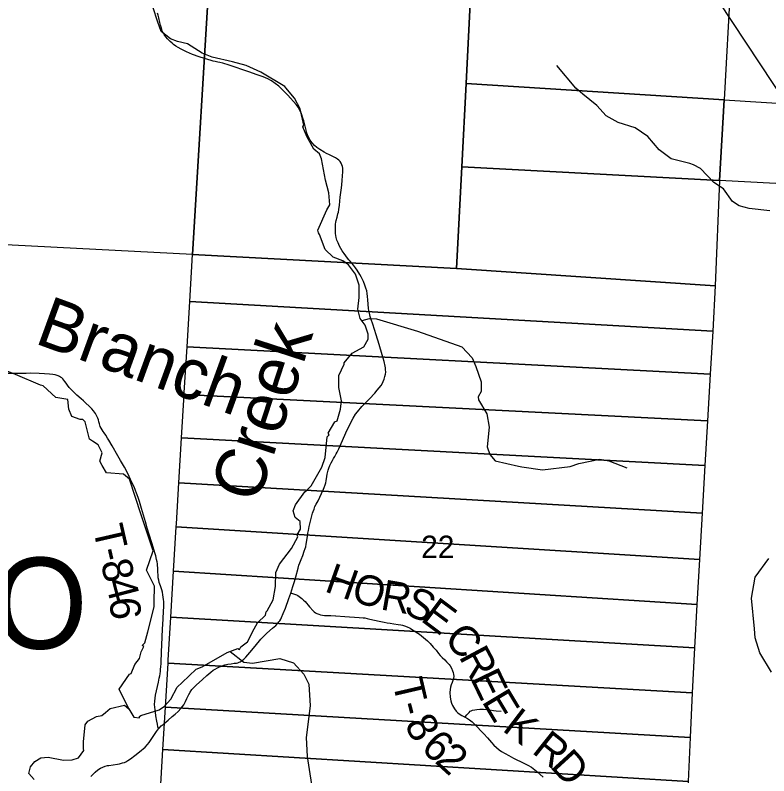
# Model space of a CAD drawing. Extents: x 396.2 to 468.4, y 232.6 to 279.1.
# Drawn here: x 423.11 to 424.52, y 267.097 to 268.52 of the extents above; entities that cross this region are included whole.
import ezdxf

# ---------------------------------------------------------------- set-up
doc = ezdxf.new("R2010")
doc.units = 0
for name, color, linetype in [('GM_X_County_Road', 7, 'Continuous'), ('GM_X_Minor_River', 7, 'Continuous'), ('GM_X_Minor_River_Text', 7, 'Continuous'), ('GM_X_Section', 7, 'Continuous'), ('GM_X_Section_Text', 7, 'Continuous'), ('GM_X_Township_Road', 7, 'Continuous'), ('GM_X_Township_Road_Text', 7, 'Continuous'), ('GM_X_Township_Text', 7, 'Continuous'), ('TX_P_1', 7, 'Continuous')]:
    doc.layers.add(name, color=color, linetype=linetype)

msp = doc.modelspace()

# ---------------------------------------------------------------- linework, layer by layer
at = {"layer": 'GM_X_County_Road'}
for points in [[(423.6257, 267.4387), (423.6278, 267.4449), (423.6296, 267.451), (423.6323, 267.4601), (423.6349, 267.4692), (423.6393, 267.4854), (423.6408, 267.4907), (423.6424, 267.4954), (423.6448, 267.5014), (423.648, 267.5093), (423.6509, 267.5168), (423.6527, 267.5218), (423.6536, 267.5251), (423.6546, 267.5299), (423.6552, 267.5335), (423.6559, 267.5379), (423.6566, 267.5448), (423.6576, 267.5509), (423.6585, 267.5556), (423.66, 267.5631), (423.6612, 267.5685), (423.6646, 267.581), (423.6665, 267.5882), (423.6675, 267.5911), (423.6692, 267.596), (423.6709, 267.6004), (423.6731, 267.6048), (423.6766, 267.6113), (423.6831, 267.6249), (423.687, 267.6331), (423.6883, 267.6365), (423.6899, 267.641), (423.6911, 267.6448), (423.6918, 267.6486), (423.6931, 267.6569), (423.6939, 267.6615), (423.6949, 267.666), (423.6957, 267.669), (423.6968, 267.6725), (423.6987, 267.6777), (423.7011, 267.6826), (423.7036, 267.6869), (423.7058, 267.6907), (423.7078, 267.6942), (423.7108, 267.6991), (423.7123, 267.7021), (423.7154, 267.7088), (423.7313, 267.744), (423.7423, 267.7662), (423.7469, 267.7734), (423.7502, 267.778), (423.7586, 267.7876), (423.7727, 267.8022), (423.7827, 267.813), (423.7876, 267.8185), (423.7909, 267.8225), (423.7947, 267.8274), (423.7971, 267.8314), (423.7988, 267.8348), (423.8005, 267.8392), (423.8019, 267.8441), (423.8029, 267.8484), (423.8034, 267.8522), (423.8031, 267.857), (423.8027, 267.8605), (423.802, 267.8634), (423.8001, 267.8722), (423.7967, 267.8846), (423.7911, 267.9036), (423.7857, 267.9218), (423.7792, 267.9419), (423.7763, 267.9507), (423.7745, 267.9563), (423.773, 267.9624), (423.7719, 267.9672), (423.7712, 267.9714), (423.7705, 267.9792), (423.7699, 267.9873), (423.7692, 267.9934), (423.7685, 267.9994), (423.7678, 268.0041), (423.7663, 268.0094), (423.7643, 268.0151), (423.7615, 268.0218), (423.7593, 268.0269), (423.7576, 268.0302), (423.755, 268.0348), (423.75, 268.043), (423.7468, 268.0476), (423.7429, 268.0524), (423.7397, 268.0562), (423.7365, 268.06), (423.7345, 268.0624), (423.7317, 268.0657), (423.7255, 268.0741), (423.7219, 268.0791), (423.7192, 268.0833), (423.7168, 268.0878), (423.714, 268.0941), (423.7121, 268.0993), (423.7107, 268.1044), (423.7099, 268.1077), (423.7094, 268.1117), (423.7091, 268.1169), (423.7093, 268.1235), (423.7096, 268.129), (423.7101, 268.1328), (423.7106, 268.1358), (423.7123, 268.1424), (423.7139, 268.1482), (423.7147, 268.1514), (423.7154, 268.1562), (423.7165, 268.1647), (423.7183, 268.1795), (423.72, 268.1927), (423.7211, 268.202), (423.722, 268.2116), (423.7225, 268.2186), (423.7229, 268.2277), (423.7228, 268.234), (423.7224, 268.237), (423.7214, 268.2404), (423.72, 268.2434), (423.7182, 268.2461), (423.7158, 268.2489), (423.7133, 268.2507), (423.7095, 268.253), (423.6982, 268.2586), (423.6923, 268.2615), (423.6878, 268.2638), (423.6799, 268.2686), (423.6743, 268.2725), (423.6697, 268.2765), (423.6655, 268.281), (423.6619, 268.286), (423.6591, 268.2908), (423.6567, 268.2964), (423.6551, 268.3011), (423.6541, 268.305), (423.6517, 268.3148), (423.6498, 268.3225), (423.6482, 268.3275), (423.6454, 268.3358), (423.6425, 268.3427), (423.6393, 268.3481), (423.6356, 268.3532), (423.6202, 268.3702), (423.6103, 268.3806), (423.6035, 268.387), (423.5966, 268.3924), (423.5893, 268.3973), (423.5828, 268.4009), (423.578, 268.4031), (423.5736, 268.4049), (423.5626, 268.4088), (423.5472, 268.414), (423.5101, 268.4264), (423.4981, 268.4302), (423.4928, 268.4315), (423.4892, 268.4323), (423.4842, 268.4333), (423.4803, 268.4342), (423.4768, 268.4351), (423.464, 268.4389), (423.4542, 268.4422), (423.4419, 268.4465), (423.4301, 268.4515), (423.4207, 268.4563), (423.415, 268.4594), (423.4101, 268.4624), (423.4062, 268.4653), (423.4033, 268.4676), (423.3998, 268.471), (423.395, 268.4759), (423.3917, 268.4796), (423.3885, 268.4839), (423.3864, 268.4875), (423.3851, 268.4902), (423.3839, 268.4934), (423.3827, 268.4975), (423.3815, 268.5017), (423.3805, 268.5064), (423.3787, 268.5149), (423.3774, 268.5199), (423.3761, 268.5237)], [(423.251, 267.0952), (423.2597, 267.1035), (423.2647, 267.108), (423.2694, 267.1109), (423.2739, 267.113), (423.278, 267.1145), (423.2823, 267.1157), (423.285, 267.1162), (423.301, 267.1186), (423.3052, 267.1193), (423.3105, 267.1207), (423.3143, 267.1219), (423.3169, 267.1231), (423.3208, 267.1254), (423.3254, 267.1285), (423.3338, 267.1345), (423.3426, 267.1413), (423.3528, 267.1502), (423.3574, 267.1551), (423.3605, 267.1588), (423.3692, 267.1719), (423.3745, 267.1796), (423.3781, 267.1845), (423.3799, 267.1864), (423.3832, 267.19), (423.3849, 267.1914), (423.3869, 267.193), (423.3888, 267.1944), (423.3962, 267.201), (423.4036, 267.2075), (423.4093, 267.2123), (423.4145, 267.2169), (423.42, 267.2228), (423.4231, 267.2267), (423.4251, 267.2298), (423.4283, 267.2359), (423.4309, 267.2416), (423.4346, 267.2487), (423.4373, 267.2535), (423.4405, 267.258), (423.4443, 267.2621), (423.4487, 267.2663), (423.4604, 267.2771), (423.4687, 267.2845), (423.4757, 267.2906), (423.4806, 267.2941), (423.4838, 267.2963), (423.4883, 267.299), (423.4922, 267.3008), (423.4972, 267.3028), (423.5019, 267.3043), (423.5077, 267.3055), (423.5137, 267.3064), (423.5196, 267.3072), (423.5238, 267.3078), (423.5262, 267.3084), (423.5288, 267.3092), (423.531, 267.3101), (423.5346, 267.3124), (423.538, 267.3152), (423.5416, 267.3187), (423.5488, 267.3273), (423.559, 267.3395), (423.5696, 267.3522), (423.5725, 267.3556), (423.5756, 267.3588), (423.5808, 267.3635), (423.5912, 267.3727), (423.5973, 267.3779), (423.6015, 267.3825), (423.6034, 267.3849), (423.6048, 267.3869), (423.6067, 267.3901), (423.6083, 267.3932), (423.6116, 267.4007), (423.6155, 267.4105), (423.6219, 267.4283), (423.6257, 267.4387)]]:
    msp.add_lwpolyline(points, dxfattribs=at)
at = {"layer": 'GM_X_Minor_River'}
for points in [[(423.4225, 267.2714), (423.4486, 267.2962), (423.4599, 267.3008), (423.5064, 267.3275), (423.5264, 267.3351), (423.5295, 267.3332), (423.5321, 267.3378), (423.5446, 267.3473), (423.557, 267.3717), (423.5634, 267.3831), (423.5785, 267.3972), (423.5793, 267.4033), (423.5812, 267.4056), (423.5929, 267.4258), (423.597, 267.4508), (423.5974, 267.4774), (423.6045, 267.4927), (423.6272, 267.5224), (423.6389, 267.5441), (423.6377, 267.5475), (423.6438, 267.5581), (423.6434, 267.5726), (423.6339, 267.5798), (423.6301, 267.5927), (423.6343, 267.6041), (423.652, 267.6281), (423.6547, 267.6308), (423.6637, 267.6395), (423.6838, 267.6745), (423.6898, 267.6924), (423.6939, 267.7312), (423.6973, 267.735), (423.6958, 267.738), (423.7082, 267.759), (423.7124, 267.7613), (423.7188, 267.7826), (423.7207, 267.7985), (423.7154, 267.8236), (423.7153, 267.846), (423.7255, 267.8673), (423.7255, 267.8696), (423.7406, 267.8879), (423.7625, 267.8993), (423.7705, 267.9138), (423.7705, 267.9229), (423.7648, 267.94), (423.7553, 267.9525), (423.7511, 267.97), (423.7534, 267.9921), (423.7537, 268.0149), (423.7469, 268.0357), (423.7337, 268.0528), (423.7231, 268.0604), (423.7049, 268.0676), (423.6898, 268.0816), (423.6792, 268.1097), (423.6777, 268.1127), (423.6765, 268.1177), (423.6931, 268.1561), (423.6984, 268.1652), (423.6969, 268.1876), (423.6904, 268.2112), (423.6832, 268.2515), (423.6791, 268.2606), (423.6688, 268.2693), (423.6556, 268.2932), (423.6484, 268.311), (423.6499, 268.3141), (423.6431, 268.3452), (423.6328, 268.365), (423.6162, 268.3843), (423.6143, 268.3866), (423.5697, 268.4135), (423.5421, 268.426), (423.5167, 268.4331), (423.4782, 268.4414), (423.4596, 268.4493), (423.432, 268.4667), (423.4135, 268.4709), (423.4003, 268.4758), (423.3829, 268.4898), (423.376, 268.5088), (423.3677, 268.5339)], [(424.5223, 268.1542), (424.4839, 268.1584), (424.4648, 268.1636), (424.4526, 268.1712), (424.4359, 268.1949), (424.4174, 268.2072), (424.3925, 268.2335), (424.3794, 268.2403), (424.3727, 268.2424), (424.3374, 268.2515), (424.3153, 268.2682), (424.2941, 268.2931), (424.2704, 268.3091), (424.2382, 268.3196), (424.2159, 268.3317), (424.1987, 268.3512), (424.1725, 268.3726), (424.1593, 268.3836), (424.1239, 268.4261)], [(423.759, 267.949), (423.7727, 267.9527), (423.7863, 267.9519), (423.863, 267.929), (423.9457, 267.8998), (423.9651, 267.879), (423.9718, 267.8625), (423.9819, 267.8341), (423.9817, 267.8158), (423.9765, 267.8061), (423.9767, 267.8001), (423.9925, 267.7741), (423.9967, 267.7493), (423.9933, 267.7126), (423.9985, 267.698), (424.008, 267.6863), (424.0519, 267.6762), (424.0579, 267.6752), (424.0967, 267.6691), (424.1487, 267.6758), (424.1647, 267.6813), (424.2042, 267.6892), (424.2208, 267.6864), (424.2545, 267.6728)], [(423.3223, 267.2219), (423.3042, 267.259), (423.3235, 267.2872), (423.3265, 267.2879), (423.3337, 267.305), (423.3424, 267.3161), (423.3454, 267.329), (423.3503, 267.3385), (423.3476, 267.3404), (423.3525, 267.3454), (423.3582, 267.3663), (423.3699, 267.4127), (423.3699, 267.4222), (423.3702, 267.4518), (423.363, 267.4666), (423.3615, 267.4689), (423.3554, 267.4818), (423.3679, 267.5176), (423.3455, 267.5852), (423.3239, 267.652), (423.3122, 267.6611), (423.2808, 267.6637), (423.2728, 267.6774), (423.2679, 267.6853), (423.2724, 267.7009), (423.2653, 267.7161), (423.2547, 267.7229), (423.249, 267.7267), (423.2406, 267.759), (423.2361, 267.7635), (423.2312, 267.7635), (423.2157, 267.7692), (423.21, 267.7829), (423.2081, 267.8011), (423.1858, 267.8045), (423.162, 267.8265), (423.157, 267.8276), (423.1105, 267.8476), (423.0946, 267.8537)], [(424.5253, 267.2904), (424.5034, 267.3268), (424.4952, 267.3548), (424.4938, 267.3716), (424.4883, 267.4291), (424.4948, 267.4684), (424.5205, 267.5036)], [(423.5119, 267.3296), (423.5379, 267.3096), (423.5541, 267.3072), (423.605, 267.3162), (423.6309, 267.3082), (423.6499, 267.2867), (423.6595, 267.2685), (423.6621, 267.2274), (423.6542, 267.1685), (423.6562, 267.1327), (423.6682, 267.0564), (423.6654, 267.0276), (423.6536, 266.9862), (423.6493, 266.9689), (423.6454, 266.914), (423.6531, 266.8944), (423.677, 266.8609), (423.682, 266.8494), (423.6873, 266.8143)], [(423.1449, 267.0899), (423.1354, 267.1009), (423.1384, 267.1134), (423.1463, 267.1233), (423.1577, 267.1306), (423.1713, 267.1314), (423.2, 267.1257), (423.2166, 267.1265), (423.228, 267.1303), (423.2382, 267.1441), (423.2374, 267.1471), (423.2374, 267.16), (423.2408, 267.1919), (423.2457, 267.1992), (423.2616, 267.2076), (423.2721, 267.2095), (423.2786, 267.2152), (423.2872, 267.2228), (423.3141, 267.229), (423.3224, 267.2218), (423.3315, 267.2066), (423.3421, 267.2055), (423.3421, 267.2074), (423.3447, 267.2093), (423.3795, 267.2204), (423.3889, 267.2273), (423.401, 267.2402), (423.4131, 267.2627), (423.4225, 267.2714)]]:
    msp.add_lwpolyline(points, dxfattribs=at)
at = {"layer": 'GM_X_Section'}
for points in [[(422.4695, 269.1674), (423.5049, 269.1165), (423.4737, 268.598), (423.4418, 268.0724), (422.4038, 268.126)], [(423.9649, 268.6103), (424.4487, 268.5797), (424.4367, 268.3619), (423.9537, 268.3925), (423.9628, 268.5679)], [(423.9628, 268.5679), (423.9537, 268.3925), (423.9457, 268.2365), (423.9359, 268.0462), (423.4418, 268.0724), (423.4737, 268.598)], [(423.9537, 268.3925), (424.4367, 268.3619), (424.4284, 268.2109), (423.9457, 268.2365)], [(424.4367, 268.3619), (424.813, 268.3381), (424.8141, 268.3265), (424.816, 268.3147), (424.8183, 268.3049), (424.8191, 268.3004), (424.8233, 268.2845), (424.8294, 268.2652), (424.8321, 268.2474), (424.8345, 268.236), (424.8421, 268.2129), (424.8456, 268.2019), (424.8498, 268.1886), (424.4284, 268.2109)], [(424.4284, 268.2109), (424.4203, 268.0134), (423.9359, 268.0462), (423.9457, 268.2365)], [(423.4418, 268.0724), (423.9359, 268.0462), (424.4203, 268.0134), (424.4158, 267.9286), (423.4365, 267.9846)], [(424.4158, 267.9286), (424.4108, 267.8486), (423.4314, 267.8994), (423.4365, 267.9846)], [(423.4314, 267.8994), (424.4108, 267.8486), (424.4058, 267.7608), (423.426, 267.8104), (423.4263, 267.8143)], [(424.4058, 267.7608), (424.4008, 267.6774), (423.4211, 267.7289), (423.426, 267.8104)], [(423.4211, 267.7289), (424.4008, 267.6774), (424.3955, 267.5881), (423.4161, 267.6452)], [(424.3955, 267.5881), (424.3907, 267.5016), (423.4111, 267.5627), (423.4115, 267.5682), (423.4161, 267.6452)], [(423.4111, 267.5627), (424.3907, 267.5016), (424.386, 267.4174), (423.4062, 267.4798)], [(424.386, 267.4174), (424.3816, 267.3364), (423.401, 267.3935), (423.4062, 267.4798)], [(423.401, 267.3935), (424.3816, 267.3364), (424.3772, 267.2521), (423.3958, 267.3076), (423.3961, 267.3131)], [(424.3772, 267.2521), (424.373, 267.1686), (423.3908, 267.2251), (423.3958, 267.3076)], [(423.3908, 267.2251), (424.373, 267.1686), (424.3694, 267.086), (423.3861, 267.1461)], [(424.3694, 267.086), (424.3653, 267.0057), (423.3809, 267.0593), (423.3861, 267.1461)]]:
    msp.add_lwpolyline(points, close=True, dxfattribs=at)
at = {"layer": 'GM_X_Township_Road'}
for points in [[(423.3436, 267.6054), (423.3421, 267.6102), (423.3397, 267.6176), (423.337, 267.6254), (423.3351, 267.6305), (423.3321, 267.6372), (423.3289, 267.6446), (423.3231, 267.657), (423.3187, 267.6659), (423.3143, 267.6741), (423.3069, 267.6869), (423.302, 267.6956), (423.2912, 267.7144), (423.2852, 267.7246), (423.2825, 267.7288), (423.2791, 267.734), (423.276, 267.7386), (423.2742, 267.7412), (423.2705, 267.7475), (423.2689, 267.7504), (423.2681, 267.7528), (423.2675, 267.7554), (423.2665, 267.759), (423.2654, 267.7631), (423.2643, 267.7662), (423.2622, 267.7708), (423.26, 267.7746), (423.2562, 267.7796), (423.2529, 267.7836), (423.2487, 267.7879), (423.2415, 267.7948), (423.2375, 267.7985), (423.233, 267.8024), (423.2252, 267.8092), (423.2192, 267.8148), (423.214, 267.82), (423.2108, 267.8236), (423.2077, 267.8276), (423.2049, 267.8316), (423.2026, 267.8348), (423.2005, 267.8373), (423.1987, 267.8394), (423.1968, 267.8412), (423.1948, 267.8426), (423.1924, 267.8441), (423.1902, 267.8451), (423.188, 267.8461), (423.1848, 267.8469), (423.1803, 267.8476), (423.1737, 267.8484), (423.1646, 267.8492), (423.1546, 267.8497), (423.1391, 267.8501), (423.1302, 267.8498), (423.1105, 267.8497), (423.0917, 267.8499)], [(423.3877, 267.4213), (423.3877, 267.423), (423.3874, 267.4269), (423.387, 267.4309), (423.3862, 267.4355), (423.3852, 267.4402), (423.3839, 267.4448), (423.3815, 267.4522), (423.3795, 267.4585), (423.3785, 267.4626), (423.3776, 267.467), (423.3772, 267.4723), (423.3768, 267.4785), (423.3766, 267.4828), (423.3758, 267.4934), (423.3753, 267.4973), (423.3745, 267.5013), (423.3729, 267.5081), (423.3718, 267.5123), (423.366, 267.5307), (423.3602, 267.5481), (423.3568, 267.56), (423.3535, 267.5717), (423.3464, 267.5969), (423.3436, 267.6054)], [(423.6257, 267.4387), (423.6272, 267.4383), (423.6324, 267.4369), (423.6362, 267.4356), (423.6391, 267.434), (423.6414, 267.4325), (423.6464, 267.4287), (423.6497, 267.4254), (423.6525, 267.4226), (423.6607, 267.413), (423.6672, 267.4056), (423.6691, 267.4037), (423.6717, 267.4018), (423.6744, 267.4003), (423.678, 267.3989), (423.6811, 267.3981), (423.6849, 267.3975), (423.6888, 267.397), (423.6927, 267.3967), (423.7005, 267.3965), (423.709, 267.3961), (423.71, 267.396)], [(423.3781, 267.1845), (423.3778, 267.1855), (423.3769, 267.1886), (423.3758, 267.1933), (423.3748, 267.199), (423.3732, 267.2089), (423.3721, 267.2158), (423.3715, 267.2203), (423.3708, 267.225), (423.3707, 267.2299), (423.3711, 267.2363), (423.3715, 267.242), (423.3722, 267.2474), (423.3741, 267.2559), (423.3778, 267.2719), (423.3795, 267.2795), (423.3803, 267.2836), (423.3809, 267.2876), (423.3815, 267.2925), (423.3819, 267.2967), (423.3823, 267.3002), (423.3827, 267.3077), (423.3836, 267.3296), (423.3841, 267.3414), (423.3848, 267.3565), (423.3857, 267.3711), (423.3867, 267.3896), (423.3876, 267.4054), (423.3878, 267.4122), (423.3878, 267.4179), (423.3877, 267.4213)], [(423.71, 267.396), (423.7269, 267.3949), (423.7537, 267.3932), (423.761, 267.3925), (423.764, 267.3921), (423.7685, 267.3912), (423.7736, 267.3901), (423.791, 267.3862), (423.8004, 267.3844), (423.8062, 267.3832), (423.8116, 267.3822), (423.8183, 267.381), (423.8269, 267.3797), (423.8313, 267.3791), (423.8346, 267.3784), (423.8384, 267.3774), (423.8436, 267.3755), (423.8492, 267.3727), (423.8555, 267.3688), (423.8663, 267.3615), (423.8743, 267.3556), (423.8817, 267.3491), (423.8865, 267.3442), (423.8924, 267.3377), (423.8976, 267.3316), (423.9024, 267.3253), (423.9054, 267.3219), (423.9087, 267.3184), (423.9138, 267.3135), (423.917, 267.3103), (423.9204, 267.307), (423.9221, 267.3048), (423.9238, 267.3027), (423.9264, 267.2984), (423.9286, 267.2933), (423.9297, 267.2898), (423.9304, 267.2862), (423.9306, 267.2831), (423.9303, 267.2789), (423.9291, 267.2748), (423.9276, 267.2714), (423.9256, 267.267), (423.9245, 267.2629), (423.9237, 267.2581), (423.9235, 267.2525), (423.9241, 267.244), (423.925, 267.2373), (423.9264, 267.2326), (423.9283, 267.2281), (423.9318, 267.2223), (423.935, 267.2178), (423.9374, 267.215), (423.9407, 267.2124), (423.9455, 267.2096), (423.951, 267.2069), (423.9516, 267.2066), (423.9543, 267.2052), (423.9602, 267.2017), (423.965, 267.1979), (423.9694, 267.1936), (423.9867, 267.1754), (423.9937, 267.1678), (424.0015, 267.159), (424.006, 267.154), (424.0104, 267.1496), (424.0157, 267.1454), (424.0203, 267.1424), (424.0338, 267.1347), (424.0425, 267.13), (424.0475, 267.1274), (424.0569, 267.1227), (424.0692, 267.1168), (424.0761, 267.1127), (424.0827, 267.108), (424.0888, 267.1027)], [(423.9516, 267.2066), (423.9525, 267.2077), (423.955, 267.2107), (423.9579, 267.2136), (423.9597, 267.2154), (423.9617, 267.2176), (423.9634, 267.2185), (423.9659, 267.2193), (423.9704, 267.2202), (423.9739, 267.2207), (423.9794, 267.2213), (423.9821, 267.2216), (423.9864, 267.2216), (423.9938, 267.2207), (423.998, 267.2201), (424.0049, 267.2192), (424.0098, 267.2186), (424.0194, 267.2175)], [(424.0888, 267.1027), (424.092, 267.0998), (424.098, 267.0944)]]:
    msp.add_lwpolyline(points, dxfattribs=at)
at = {"layer": 'TX_P_1'}
msp.add_line((424.5665, 268.3343), (424.4276, 268.5454), dxfattribs=at)

# ---------------------------------------------------------------- texts
at = {"layer": 'GM_X_Minor_River_Text'}
for s, rotation, p in [('Branch', 340, (423.1436, 267.907)), ('Creek', 71.9973, (423.5637, 267.6037))]:
    msp.add_text(s, height=0.09469, rotation=rotation, dxfattribs=at).set_placement(p)
at = {"layer": 'GM_X_Section_Text'}
msp.add_text('22', height=0.04186, rotation=0, dxfattribs=at).set_placement((423.8696, 267.5043))
at = {"layer": 'GM_X_Township_Road_Text'}
for s, rotation, p in [('T', 282.9058, (423.2547, 267.5602)), ('-', 282.9514, (423.2642, 267.5188)), ('8', 283.1131, (423.2695, 267.4959)), ('H', 340.3986, (423.6867, 267.4425)), ('4', 284.5622, (423.2778, 267.4603)), ('O', 342.8694, (423.7363, 267.4249)), ('R', 350.1739, (423.7918, 267.4083)), ('S', 336.9072, (423.8345, 267.4013)), ('6', 274.36, (423.2862, 267.429)), ('E', 323.1764, (423.8666, 267.3881)), ('C', 311.4874, (423.9104, 267.3519)), ('R', 298.1248, (423.9393, 267.3199)), ('E', 295.7965, (423.961, 267.2792)), ('T', 283.0555, (423.8156, 267.2727)), ('E', 300.9901, (423.9822, 267.236)), ('-', 284.4177, (423.8255, 267.2298)), ('K', 322.6775, (424.0197, 267.1822)), ('8', 299.2418, (423.8373, 267.1924)), ('6', 318.3219, (423.8672, 267.1458)), ('R', 321.4079, (424.0749, 267.141)), ('2', 317.6523, (423.8932, 267.1227)), ('D', 312.431, (424.1096, 267.1135))]:
    msp.add_text(s, height=0.0568, rotation=rotation, dxfattribs=at).set_placement(p)
at = {"layer": 'GM_X_Township_Text'}
msp.add_text('OHIO', height=0.17045, rotation=0, dxfattribs=at).set_placement((422.6629, 267.3345))

doc.saveas('drawing.dxf')
